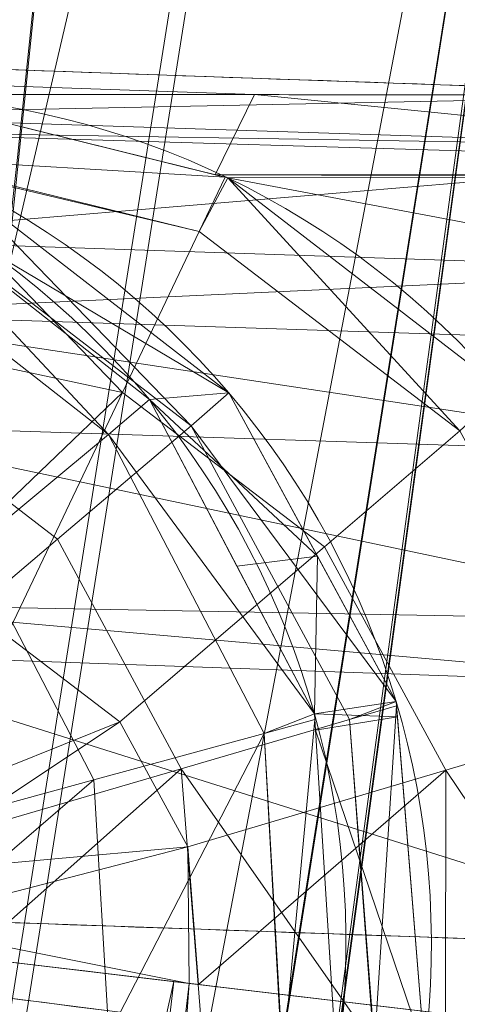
# Model space of a CAD drawing. Header units: millimetres. Extents: x -71 to 71, y -145 to 145.
# Tile 416 of 497: x -42.285 to -42.131, y 104.718 to 105.066. Entities that reach past the tile are written whole.
import ezdxf

# ---------------------------------------------------------------- set-up
doc = ezdxf.new("R2010")
doc.units = ezdxf.units.MM
doc.layers.add('1', color=7, linetype='CONTINUOUS')

msp = doc.modelspace()

# ---------------------------------------------------------------- linework, layer by layer
at = {"layer": '1', "color": 163, "linetype": 'Continuous', "lineweight": 13, "extrusion": (-0.02762178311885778, -3.56842888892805e-05, 0.9996184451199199)}
msp.add_arc((-104.7947120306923, -42.43374167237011, -3.004475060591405), 0.3, 81.45700164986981, 177.9251882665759, dxfattribs=at)
at = {"layer": '1', "color": 163, "linetype": 'Continuous', "lineweight": 13, "extrusion": (0.04373933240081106, -6.0330956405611e-05, 0.9990429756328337)}
msp.add_arc((104.6811121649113, 42.52796908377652, -2.212901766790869), 0.3, 262.8341973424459, 358.077188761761, dxfattribs=at)
at = {"layer": '1', "color": 163, "linetype": 'Continuous', "lineweight": 13, "extrusion": (0.0751280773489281, -7.342131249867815e-05, 0.9971738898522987)}
msp.add_arc((104.6982097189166, 42.42142122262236, -1.893019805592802), 0.3, 263.2761855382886, 358.0504822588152, dxfattribs=at)
at = {"layer": '1', "color": 163, "linetype": 'Continuous', "lineweight": 13, "extrusion": (-0.1473310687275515, -0.9890872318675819, 6.280224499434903e-05)}
msp.add_arc((-57.43789169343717, -4.16931211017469, -97.34005550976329), 0.3, 272.0226114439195, 1.565247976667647, dxfattribs=at)
at = {"layer": '1', "color": 163, "linetype": 'Continuous', "lineweight": 13, "extrusion": (-0.1262247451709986, -0.9920016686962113, 5.48675540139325e-05)}
msp.add_arc((-55.3209317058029, -0.3452302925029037, -98.5450945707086), 0.3, 357.512711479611, 87.98426773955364, dxfattribs=at)
at = {"layer": '1', "color": 163, "linetype": 'Continuous', "lineweight": 13, "extrusion": (-0.118377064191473, -0.9929687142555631, 5.64186304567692e-05)}
msp.add_arc((-54.44246924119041, 1.304956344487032, -98.99085944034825), 0.3, 272.0145533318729, 355.721106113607, dxfattribs=at)
at = {"layer": '1', "color": 163, "linetype": 'Continuous', "lineweight": 13}
for points, knots in [([(-37.255931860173, 118.086034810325, -16.0329830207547), (-37.309000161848, 117.814544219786, -16.0424298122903), (-37.4510698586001, 117.088691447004, -16.073078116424), (-37.68262541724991, 115.909657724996, -16.1460442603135), (-37.95066081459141, 114.550297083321, -16.2629158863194), (-38.2190603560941, 113.194132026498, -16.4115150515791), (-38.4876370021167, 111.841705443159, -16.5907976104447), (-38.75620371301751, 110.493560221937, -16.799719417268), (-39.0245982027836, 109.1500904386, -17.0371156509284), (-39.2926581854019, 107.811690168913, -17.3018214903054), (-39.5602482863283, 106.478604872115, -17.5925978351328), (-39.8272331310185, 105.151080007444, -17.9082055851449), (-40.18226096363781, 103.388603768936, -18.3604284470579), (-40.6239890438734, 101.199945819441, -18.9814254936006), (-41.15010171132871, 98.5965316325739, -19.8055945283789), (-41.6717598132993, 96.015131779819, -20.6987399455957), (-42.1886203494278, 93.4540962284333, -21.6511642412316), (-42.700463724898, 90.911223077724, -22.6535243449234), (-43.2071670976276, 88.383883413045, -23.6968428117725), (-43.7086811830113, 85.8691216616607, -24.7724874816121), (-44.2050079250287, 83.3637449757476, -25.8721245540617), (-44.6961807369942, 80.86441018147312, -26.9876298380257), (-45.1822524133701, 78.36762522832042, -28.1111098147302), (-45.6632757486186, 75.8698980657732, -29.2346709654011), (-46.1392747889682, 73.3677333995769, -30.3504106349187), (-46.61027358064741, 70.8576359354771, -31.4504261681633), (-47.07623563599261, 68.3362553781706, -32.5265702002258), (-47.537078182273, 65.8003921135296, -33.5704788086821), (-47.9926512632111, 63.24708556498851, -34.5734806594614), (-48.4427241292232, 60.6737068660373, -35.5265505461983), (-48.8869724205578, 58.07806315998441, -36.4202898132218), (-49.3249649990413, 55.4585272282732, -37.2449390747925), (-49.684288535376, 53.2549044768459, -37.8661869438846), (-49.9680088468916, 51.4795716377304, -38.3184881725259), (-50.1788301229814, 50.1419739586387, -38.6340860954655), (-50.3875827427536, 48.7983974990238, -38.9247765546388), (-50.5941525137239, 47.4491038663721, -39.1893145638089), (-50.7984252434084, 46.0943546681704, -39.4264551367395), (-51.0002746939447, 44.734563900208, -39.6350292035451), (-51.1995746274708, 43.3701455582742, -39.8138676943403), (-51.3961910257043, 42.0016703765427, -39.9619327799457), (-51.5899898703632, 40.6297090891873, -40.078186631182), (-51.7808347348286, 39.2549522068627, -40.1617330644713), (-51.9685903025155, 37.8781385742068, -40.2117576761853), (-52.0916125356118, 36.95942482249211, -40.2222932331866), (-52.1525651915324, 36.5, -40.2217613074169)], [0, 0, 0, 0, 0.00954094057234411, 0.0255160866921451, 0.0414912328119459, 0.057466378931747, 0.0734415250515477, 0.0894166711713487, 0.10539181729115, 0.12136696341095, 0.137342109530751, 0.153317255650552, 0.169292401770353, 0.201242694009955, 0.233192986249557, 0.265143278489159, 0.29709357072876, 0.329043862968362, 0.360994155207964, 0.392944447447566, 0.424894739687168, 0.45684503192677, 0.488795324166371, 0.520745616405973, 0.552695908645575, 0.584646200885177, 0.616596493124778, 0.64854678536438, 0.680497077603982, 0.712447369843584, 0.744397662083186, 0.776347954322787, 0.808298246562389, 0.82427339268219, 0.840248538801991, 0.856223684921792, 0.872198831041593, 0.888173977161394, 0.904149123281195, 0.920124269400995, 0.936099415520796, 0.952074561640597, 0.968049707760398, 0.984024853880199, 1, 1, 1, 1]), ([(-37.1742399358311, 118.086034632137, 15.9592939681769), (-37.1856192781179, 118.015882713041, 15.9563131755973), (-37.2161631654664, 117.827825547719, 15.9478847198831), (-37.2660102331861, 117.521968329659, 15.932269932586), (-37.34313740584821, 117.05073556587, 15.9045356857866), (-37.4400746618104, 116.462211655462, 15.8630204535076), (-37.5572085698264, 115.756965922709, 15.8023466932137), (-37.6751156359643, 115.052858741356, 15.73091784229), (-37.7937592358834, 114.350034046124, 15.6488607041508), (-37.9131027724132, 113.648635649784, 15.5563020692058), (-38.0331096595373, 112.948793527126, 15.4533925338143), (-38.1537433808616, 112.250637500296, 15.3402826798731), (-38.2749678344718, 111.554281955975, 15.217143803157), (-38.3967472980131, 110.859840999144, 15.0841471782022), (-38.5190467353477, 110.167412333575, 14.9414815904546), (-38.6418313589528, 109.477093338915, 14.7893356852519), (-38.8061466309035, 108.559587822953, 14.5741043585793), (-39.0125869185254, 107.418380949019, 14.2823779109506), (-39.26173729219, 106.058514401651, 13.8977135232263), (-39.5120742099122, 104.708594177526, 13.4802226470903), (-39.7633803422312, 103.368853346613, 13.0317093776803), (-40.0154568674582, 102.039403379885, 12.5539873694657), (-40.2681235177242, 100.720235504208, 12.0488850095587), (-40.52121853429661, 99.4112439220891, 11.5181935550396), (-40.7745980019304, 98.1122253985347, 10.9636877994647), (-41.0281344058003, 96.8228920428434, 10.3871070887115), (-41.36624436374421, 95.11621726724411, 9.59114636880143), (-41.7887479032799, 93.0051541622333, 8.54936981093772), (-42.2949124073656, 90.50354035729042, 7.23688787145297), (-42.7997903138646, 88.0289381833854, 5.87381059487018), (-43.3030657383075, 85.5762716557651, 4.47116578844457), (-43.8045203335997, 83.1401749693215, 3.03936567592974), (-44.3040026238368, 80.7150963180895, 1.58834462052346), (-44.8014000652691, 78.2953771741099, 0.127712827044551), (-45.2966142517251, 75.8753080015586, -1.33308100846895), (-45.7895373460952, 73.44917812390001, -2.78458719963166), (-46.2800293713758, 71.0113226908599, -4.21719202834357), (-46.7678940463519, 68.5561835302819, -5.62095565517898), (-47.2528537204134, 66.0783836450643, -6.985456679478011), (-47.7345222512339, 63.5728355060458, -8.299656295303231), (-48.1327334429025, 61.4578741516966, -9.34309434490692), (-48.4490452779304, 59.747703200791, -10.1405127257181), (-48.68504252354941, 58.4555601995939, -10.7182473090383), (-48.9196851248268, 57.1535430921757, -11.2739652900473), (-49.15283995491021, 55.8413654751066, -11.805922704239), (-49.3843588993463, 54.51882504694, -12.3123411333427), (-49.614079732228, 53.185818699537, -12.791425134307), (-49.8418232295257, 51.8423407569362, -13.2413424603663), (-50.06739627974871, 50.4885070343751, -13.6602745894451), (-50.2905909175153, 49.12455610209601, -14.0464134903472), (-50.511185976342, 47.7508594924, -14.3979884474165), (-50.6926549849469, 46.5984156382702, -14.6607386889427), (-50.8362931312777, 45.6721678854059, -14.8519889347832), (-50.9432222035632, 44.9754345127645, -14.9857625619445), (-51.0493207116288, 44.2767524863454, -15.1096830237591), (-51.1545573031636, 43.5762374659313, -15.2235787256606), (-51.2589006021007, 42.8740052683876, -15.3272780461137), (-51.3623194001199, 42.1701873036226, -15.4206301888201), (-51.4647824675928, 41.4649151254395, -15.5034843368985), (-51.5662592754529, 40.7583342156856, -15.575713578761), (-51.6667192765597, 40.050590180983, -15.6371909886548), (-51.7495641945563, 39.4599653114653, -15.6793786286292), (-51.8153024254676, 38.9870412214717, -15.7076524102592), (-51.8643338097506, 38.6321568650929, -15.7261106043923), (-51.9130894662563, 38.2771020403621, -15.7418126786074), (-51.9615659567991, 37.9218975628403, -15.7547496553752), (-52.0097598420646, 37.5665642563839, -15.7649125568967), (-52.0576679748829, 37.2111236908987, -15.7722961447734), (-52.1052872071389, 36.8555974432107, -15.7768951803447), (-52.13683866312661, 36.6185372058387, -15.7781013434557), (-52.1525651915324, 36.5, -15.7782385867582)], [0, 0, 0, 0, 0.00237380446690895, 0.00636430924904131, 0.0103548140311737, 0.0183358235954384, 0.0263168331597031, 0.0342978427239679, 0.0422788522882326, 0.0502598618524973, 0.058240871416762, 0.0662218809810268, 0.0742028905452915, 0.0821839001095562, 0.090164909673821, 0.0981459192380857, 0.10612692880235, 0.12208894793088, 0.138050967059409, 0.154012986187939, 0.169975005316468, 0.185937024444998, 0.201899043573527, 0.217861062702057, 0.233823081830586, 0.249785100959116, 0.265747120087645, 0.297671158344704, 0.329595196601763, 0.361519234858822, 0.393443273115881, 0.42536731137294, 0.457291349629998, 0.489215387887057, 0.521139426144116, 0.553063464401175, 0.584987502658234, 0.616911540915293, 0.648835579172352, 0.680759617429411, 0.71268365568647, 0.728645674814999, 0.744607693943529, 0.760569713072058, 0.776531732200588, 0.792493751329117, 0.808455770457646, 0.824417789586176, 0.840379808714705, 0.856341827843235, 0.872303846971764, 0.888265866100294, 0.896246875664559, 0.904227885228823, 0.912208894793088, 0.920189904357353, 0.928170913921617, 0.936151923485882, 0.944132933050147, 0.952113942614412, 0.960094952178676, 0.968075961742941, 0.972066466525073, 0.976056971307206, 0.980047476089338, 0.984037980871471, 0.988028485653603, 0.992018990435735, 0.996009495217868, 1, 1, 1, 1]), ([(-42.2566845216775, 105.563300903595, -5.52585062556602), (-42.302466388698, 105.277853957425, -5.52582540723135), (-42.3481784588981, 104.992395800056, -5.525800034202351), (-42.4394067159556, 104.421448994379, -5.52574915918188), (-42.4849229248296, 104.135960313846, -5.52572365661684), (-42.5901505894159, 103.474088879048, -5.525664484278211), (-42.6497699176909, 103.097691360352, -5.52563080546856), (-42.7091182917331, 102.721230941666, -5.5255970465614), (-42.709121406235, 102.721211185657, -5.52559704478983), (-42.7091245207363, 102.721191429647, -5.525597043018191)], [0, 0, 0, 0, 0.30136067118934, 0.30136067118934, 0.602720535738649, 0.602720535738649, 0.999979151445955, 0.999979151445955, 1, 1, 1, 1]), ([(-42.2289395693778, 105.563190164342, 5.50874685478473), (-42.2289416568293, 105.563170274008, 5.508746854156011), (-42.22894373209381, 105.563150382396, 5.50874685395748), (-42.2619837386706, 105.248327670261, 5.508736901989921), (-42.2947326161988, 104.933494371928, 5.508726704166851), (-42.3588684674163, 104.311203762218, 5.50870623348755), (-42.3902693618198, 104.003747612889, 5.5086959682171), (-42.452488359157, 103.388795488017, 5.508675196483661), (-42.48330644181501, 103.081299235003, 5.50866469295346), (-42.5138312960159, 102.77375391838, 5.508654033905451), (-42.5138332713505, 102.773734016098, 5.50865403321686), (-42.513835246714, 102.773714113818, 5.50865403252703)], [0, 0, 0, 0, 2.13980780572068e-05, 2.13980780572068e-05, 0.338679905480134, 0.338679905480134, 0.669339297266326, 0.669339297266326, 0.99997860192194, 0.99997860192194, 1, 1, 1, 1]), ([(-42.4235338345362, 102.676143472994, -5.81237459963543), (-42.3642389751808, 103.052485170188, -5.8116374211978), (-42.3046728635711, 103.428784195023, -5.81090233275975), (-42.1995427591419, 104.090488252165, -5.80961525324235), (-42.1540697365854, 104.375907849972, -5.80906190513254), (-42.06292791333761, 104.946735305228, -5.80795983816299), (-42.0172591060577, 105.232143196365, -5.80741111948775), (-41.9715218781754, 105.51754011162, -5.8068651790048)], [0, 0, 0, 0, 0.397255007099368, 0.397255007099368, 0.698617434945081, 0.698617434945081, 1, 1, 1, 1]), ([(-42.0336185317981, 105.039210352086, 4.17517966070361), (-42.0652258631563, 105.040319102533, 4.176287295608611), (-42.0968331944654, 105.041427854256, 4.17739493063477), (-42.2166394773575, 105.045630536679, 4.18159337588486), (-42.3048384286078, 105.048724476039, 4.1846841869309), (-42.3930373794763, 105.051818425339, 4.18777499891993)], [0, 0, 0, 0, 0.263820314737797, 0.263820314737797, 1, 1, 1, 1]), ([(-42.330942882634, 105.039455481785, 1.29860468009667), (-42.3283218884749, 105.039452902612, 1.33338616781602), (-42.32566610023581, 105.039450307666, 1.36816505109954), (-42.296309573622, 105.039421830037, 1.74760255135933), (-42.2662266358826, 105.039394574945, 2.09201672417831), (-42.19921375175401, 105.039337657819, 2.780064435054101), (-42.1622808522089, 105.039307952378, 3.123732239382), (-42.0941100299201, 105.039255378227, 3.70324299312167), (-42.0646827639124, 105.039233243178, 3.93932199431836), (-42.0336185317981, 105.039210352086, 4.17517966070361)], [0, 0, 0, 0, 0.0361782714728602, 0.0361782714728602, 0.394753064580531, 0.394753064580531, 0.75324577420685, 0.75324577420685, 1, 1, 1, 1]), ([(-42.3755098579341, 104.750279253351, 4.48832830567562), (-42.2931534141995, 104.74739031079, 4.485441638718), (-42.2107969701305, 104.744501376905, 4.48255497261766), (-42.0968331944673, 104.740503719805, 4.47856044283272), (-42.0652258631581, 104.739394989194, 4.47745257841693), (-42.0336185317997, 104.738286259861, 4.47634471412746)], [0, 0, 0, 0, 0.722654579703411, 0.722654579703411, 1, 1, 1, 1]), ([(-42.0336185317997, 104.738286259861, 4.47634471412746), (-42.0400984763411, 104.677741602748, 4.476346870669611), (-42.0465682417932, 104.617195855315, 4.47634903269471), (-42.0847235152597, 104.259555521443, 4.47636183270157), (-42.1161722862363, 103.962435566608, 4.47637258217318), (-42.1785568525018, 103.368162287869, 4.47639423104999), (-42.2094926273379, 103.071008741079, 4.47640512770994), (-42.2401681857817, 102.773808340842, 4.47641611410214), (-42.2401702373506, 102.773788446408, 4.47641611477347), (-42.2401722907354, 102.773768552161, 4.47641611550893)], [0, 0, 0, 0, 0.0924754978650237, 0.0924754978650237, 0.546237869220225, 0.546237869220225, 0.999969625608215, 0.999969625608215, 1, 1, 1, 1])]:
    msp.add_open_spline(points, degree=3, knots=knots, dxfattribs=at)
for points in [[(-39.2395593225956, 108.1656292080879, -18.05200055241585), (-41.42094403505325, 97.25620597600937, -20.27230337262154), (-42.80874505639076, 97.49703854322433, -12.51550577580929)], [(-42.80874505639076, 97.49703854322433, -12.51550577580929), (-41.17066040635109, 107.8914180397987, -9.442209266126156), (-39.2395593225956, 108.1656292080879, -18.05200055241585)], [(-41.60626232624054, 107.8418046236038, -5.696287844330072), (-41.17066040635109, 107.8914180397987, -9.442209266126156), (-42.80874505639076, 97.49703854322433, -12.51550577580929)], [(-42.80874505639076, 97.49703854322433, -12.51550577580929), (-41.63988679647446, 107.6760962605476, -5.603813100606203), (-41.60626232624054, 107.8418046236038, -5.696287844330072)], [(-41.68893024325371, 107.4810996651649, -5.349542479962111), (-41.63988679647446, 107.6760962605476, -5.603813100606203), (-42.80874505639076, 97.49703854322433, -12.51550577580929)], [(-41.68893024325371, 107.4810996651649, -5.349542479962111), (-42.80874505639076, 97.49703854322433, -12.51550577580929), (-41.9248566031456, 105.8328077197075, -5.746609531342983)], [(-41.97152331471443, 105.5175364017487, -5.80686517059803), (-41.9248566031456, 105.8328077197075, -5.746609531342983), (-42.80874505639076, 97.49703854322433, -12.51550577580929)], [(-42.38175228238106, 104.0863618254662, 5.508698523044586), (-42.23756864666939, 105.4809242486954, 5.508744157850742), (-42.32487082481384, 105.5732592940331, 5.488315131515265)], [(-42.71916300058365, 105.5632084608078, -5.509700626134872), (-42.2566831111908, 105.563297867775, -5.525850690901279), (-42.4838550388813, 104.1423976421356, -5.525724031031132), (-42.9401732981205, 104.1423082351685, -5.509789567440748)], [(-42.4838550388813, 104.1423976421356, -5.525724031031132), (-42.2566831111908, 105.563297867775, -5.525850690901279), (-42.15642064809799, 105.5472195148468, -5.548498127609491)], [(-42.23756864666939, 105.4809242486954, 5.508744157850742), (-42.38175228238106, 104.0863618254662, 5.508698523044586), (-41.84607416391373, 104.1687205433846, 5.527114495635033), (-41.70487076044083, 105.5632531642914, 5.52704744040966)], [(-42.15642064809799, 105.5472195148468, -5.548498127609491), (-42.60767623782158, 102.7051955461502, -5.548760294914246), (-42.4838550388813, 104.1423976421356, -5.525724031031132)], [(-42.60192066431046, 102.7042865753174, -5.550073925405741), (-42.60767623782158, 102.7051955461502, -5.548760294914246), (-42.15642064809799, 105.5472195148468, -5.548498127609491), (-42.1508364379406, 105.5463254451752, -5.549758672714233)], [(-42.60192066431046, 102.7042865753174, -5.550073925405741), (-42.1508364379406, 105.5463254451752, -5.549758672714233), (-42.0617051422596, 105.5320203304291, -5.609891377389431)], [(-42.0617051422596, 105.5320203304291, -5.609891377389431), (-42.51203685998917, 102.690115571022, -5.611639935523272), (-42.60192066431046, 102.7042865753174, -5.550073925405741)], [(-42.51090064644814, 102.6899367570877, -5.612416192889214), (-42.51203685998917, 102.690115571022, -5.611639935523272), (-42.0617051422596, 105.5320203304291, -5.609891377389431)], [(-42.0617051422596, 105.5320203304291, -5.609891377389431), (-42.44858399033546, 102.6801019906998, -5.704050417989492), (-42.51090064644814, 102.6899367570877, -5.612416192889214)], [(-42.44858399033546, 102.6801019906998, -5.704050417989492), (-42.0617051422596, 105.5320203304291, -5.609891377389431), (-42.06058010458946, 105.5318415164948, -5.610649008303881)], [(-42.06058010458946, 105.5318415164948, -5.610649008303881), (-42.44783893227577, 102.6799827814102, -5.707261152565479), (-42.44858399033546, 102.6801019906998, -5.704050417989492)], [(-42.44783893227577, 102.6799827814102, -5.707261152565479), (-42.06058010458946, 105.5318415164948, -5.610649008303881), (-41.99801385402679, 105.5217981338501, -5.700359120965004)], [(-41.99801385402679, 105.5217981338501, -5.700359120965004), (-41.99725389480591, 105.5216789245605, -5.703416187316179), (-42.44783893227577, 102.6799827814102, -5.707261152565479)], [(-42.19846799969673, 104.096993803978, -5.8096032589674), (-42.44783893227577, 102.6799827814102, -5.707261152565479), (-41.99725389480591, 105.5216789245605, -5.703416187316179)], [(-41.99725389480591, 105.5216789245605, -5.703416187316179), (-41.97152331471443, 105.5175364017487, -5.80686517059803), (-42.19846799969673, 104.096993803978, -5.8096032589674)], [(-42.19846799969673, 104.096993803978, -5.8096032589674), (-41.97152331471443, 105.5175364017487, -5.80686517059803), (-42.80874505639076, 97.49703854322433, -12.51550577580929)], [(-42.20231994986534, 105.0393432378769, 2.738958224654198), (-42.03362017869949, 105.0392091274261, 4.17517963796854), (-42.3930361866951, 105.0518155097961, 4.18777484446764), (-42.55867004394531, 105.0517857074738, 2.739053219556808)], [(-42.375598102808, 105.0321906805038, 4.279395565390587), (-42.3930361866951, 105.0518155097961, 4.18777484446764), (-42.03362017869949, 105.0392091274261, 4.17517963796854)], [(-42.55867004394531, 105.0517857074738, 2.739053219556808), (-42.68357530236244, 105.0517410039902, 1.286240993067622), (-42.33094304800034, 105.0394549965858, 1.298604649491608), (-42.20231994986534, 105.0393432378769, 2.738958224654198)], [(-42.03362017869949, 105.0392091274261, 4.17517963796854), (-42.03101620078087, 105.0210669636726, 4.26757987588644), (-42.375598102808, 105.0321906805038, 4.279395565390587)], [(-42.21267253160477, 105.0102114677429, 1.289691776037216), (-42.33094304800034, 105.0394549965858, 1.298604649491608), (-42.32784360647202, 105.0169989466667, 1.187899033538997)], [(-42.20231994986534, 105.0393432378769, 2.738958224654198), (-42.33094304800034, 105.0394549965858, 1.298604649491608), (-42.2162264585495, 105.0110906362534, 1.289959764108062)], [(-42.20231994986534, 105.0393432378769, 2.738958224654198), (-42.2162264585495, 105.0110906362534, 1.289959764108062), (-41.92031174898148, 105.0112023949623, 4.160256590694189)], [(-41.92031174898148, 105.0112023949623, 4.160256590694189), (-42.03362017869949, 105.0392091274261, 4.17517963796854), (-42.20231994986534, 105.0393432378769, 2.738958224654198)], [(-42.37071052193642, 105.0266921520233, 4.305068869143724), (-42.375598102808, 105.0321906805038, 4.279395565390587), (-42.03101620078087, 105.0210669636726, 4.26757987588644)], [(-42.37071052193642, 105.0266921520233, 4.305068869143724), (-42.03101620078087, 105.0210669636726, 4.26757987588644), (-42.03037172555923, 105.0165668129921, 4.290499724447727)], [(-42.36435890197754, 104.9885600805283, 4.360503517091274), (-42.37071052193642, 105.0266921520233, 4.305068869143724), (-42.03037172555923, 105.0165668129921, 4.290499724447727)], [(-42.03037172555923, 105.0165668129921, 4.290499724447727), (-42.02968627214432, 104.9773991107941, 4.349250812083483), (-42.36435890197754, 104.9885600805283, 4.360503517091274)], [(-42.2218069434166, 104.9911007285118, 1.187744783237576), (-42.32784360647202, 105.0169989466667, 1.187899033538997), (-42.32773184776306, 105.0161868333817, 1.183898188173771)], [(-42.32784360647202, 105.0169989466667, 1.187899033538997), (-42.2218069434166, 104.9911007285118, 1.187744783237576), (-42.21267253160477, 105.0102114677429, 1.289691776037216)], [(-42.32773184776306, 105.0161868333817, 1.183898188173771), (-42.32660308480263, 104.9507930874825, 1.086781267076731), (-42.24882647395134, 104.9342900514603, 1.090711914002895)], [(-42.24882647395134, 104.9342900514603, 1.090711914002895), (-42.2218069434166, 104.9911007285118, 1.187744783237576), (-42.32773184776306, 105.0161868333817, 1.183898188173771)], [(-42.21168532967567, 105.0099655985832, 1.289617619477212), (-42.21267253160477, 105.0102114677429, 1.289691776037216), (-42.2218069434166, 104.9911007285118, 1.187744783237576)], [(-41.91591218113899, 105.0101146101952, 4.159677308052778), (-41.92031174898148, 105.0112023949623, 4.160256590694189), (-42.2162264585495, 105.0110906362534, 1.289959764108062)], [(-41.91591218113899, 105.0101146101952, 4.159677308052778), (-42.2162264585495, 105.0110906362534, 1.289959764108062), (-42.21168532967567, 105.0099655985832, 1.289617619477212)], [(-42.33789443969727, 105.0093024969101, -4.171767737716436), (-42.34740510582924, 104.9927398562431, -4.280692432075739), (-42.25380718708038, 104.9194261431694, -4.280692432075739)], [(-42.33789443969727, 105.0093024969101, -4.171767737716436), (-42.21130907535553, 104.9340963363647, -0.360621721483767), (-42.30912402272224, 105.0098165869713, -0.356334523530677)], [(-42.25380718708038, 104.9194261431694, -4.280692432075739), (-42.23939403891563, 104.9318239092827, -4.169048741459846), (-42.33789443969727, 105.0093024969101, -4.171767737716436)], [(-42.33789443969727, 105.0093024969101, -4.171767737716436), (-42.23939403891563, 104.9318239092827, -4.169048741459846), (-42.21130907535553, 104.9340963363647, -0.360621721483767)], [(-42.22465679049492, 104.9225404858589, -0.2487870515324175), (-42.31802746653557, 104.9943864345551, -0.2487870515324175), (-42.30912402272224, 105.0098165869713, -0.356334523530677)], [(-42.30912402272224, 105.0098165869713, -0.356334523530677), (-42.21130907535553, 104.9340963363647, -0.360621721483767), (-42.22465679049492, 104.9225404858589, -0.2487870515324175)], [(-42.21168532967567, 105.0099655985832, 1.289617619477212), (-42.2218069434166, 104.9911007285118, 1.187744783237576), (-42.12984442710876, 104.9206852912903, 1.187744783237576)], [(-42.21168532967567, 105.0099655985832, 1.289617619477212), (-41.8194867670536, 104.9360707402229, 4.146972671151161), (-41.91591218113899, 105.0101146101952, 4.159677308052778)], [(-42.12984442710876, 104.9206852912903, 1.187744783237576), (-42.11429879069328, 104.9349009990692, 1.2822748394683), (-42.21168532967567, 105.0099655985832, 1.289617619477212)], [(-42.21168532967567, 105.0099655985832, 1.289617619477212), (-42.11429879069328, 104.9349009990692, 1.2822748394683), (-41.8194867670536, 104.9360707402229, 4.146972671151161)], [(-42.31802746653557, 104.9943864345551, -0.2487870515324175), (-42.22465679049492, 104.9225404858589, -0.2487870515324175), (-42.27178171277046, 104.8824712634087, -0.147024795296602), (-42.34468564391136, 104.9385666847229, -0.147024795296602)], [(-42.37455129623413, 104.9367189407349, -4.380804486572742), (-42.30169206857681, 104.879654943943, -4.380804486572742), (-42.25380718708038, 104.9194261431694, -4.280692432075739), (-42.34740510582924, 104.9927398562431, -4.280692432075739)], [(-42.24882647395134, 104.9342900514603, 1.090711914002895), (-42.17764362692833, 104.8797816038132, 1.090711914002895), (-42.12984442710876, 104.9206852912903, 1.187744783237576), (-42.2218069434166, 104.9911007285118, 1.187744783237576)], [(-42.35995933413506, 104.962132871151, 4.39892103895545), (-42.36435890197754, 104.9885600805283, 4.360503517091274), (-42.02968627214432, 104.9773991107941, 4.349250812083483)], [(-42.02968627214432, 104.9773991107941, 4.349250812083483), (-42.02922806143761, 104.9513518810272, 4.388316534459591), (-42.35995933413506, 104.962132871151, 4.39892103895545)], [(-42.02968627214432, 104.9123108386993, 4.414391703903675), (-42.3605740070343, 104.9231290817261, 4.424769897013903), (-42.35995933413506, 104.962132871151, 4.39892103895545)], [(-42.35995933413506, 104.962132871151, 4.39892103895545), (-42.02922806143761, 104.9513518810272, 4.388316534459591), (-42.02968627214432, 104.9123108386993, 4.414391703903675)], [(-42.24882647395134, 104.9342900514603, 1.090711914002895), (-42.32660308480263, 104.9507930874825, 1.086781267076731), (-42.32766851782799, 104.8587486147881, 1.025706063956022)], [(-42.34468564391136, 104.9385666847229, -0.147024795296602), (-42.27178171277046, 104.8824712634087, -0.147024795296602), (-42.34535619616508, 104.8199087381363, -0.07734762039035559), (-42.38630458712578, 104.8514172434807, -0.07734762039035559)], [(-42.32766851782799, 104.8587486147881, 1.025706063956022), (-42.2896072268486, 104.8485562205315, 1.024683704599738), (-42.24882647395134, 104.9342900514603, 1.090711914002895)], [(-42.2896072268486, 104.8485562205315, 1.024683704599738), (-42.24977642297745, 104.8180535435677, 1.024683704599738), (-42.17764362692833, 104.8797816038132, 1.090711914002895), (-42.24882647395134, 104.9342900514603, 1.090711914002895)], [(-42.18012467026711, 104.8765331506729, -0.3619904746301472), (-42.21130907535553, 104.9340963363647, -0.360621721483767), (-42.23939403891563, 104.9318239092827, -4.169048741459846)], [(-42.22465679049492, 104.9225404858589, -0.2487870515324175), (-42.21130907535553, 104.9340963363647, -0.360621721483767), (-42.15235635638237, 104.8252880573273, -0.3632091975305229)], [(-42.18113794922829, 104.8208549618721, -4.167443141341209), (-42.23939403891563, 104.9318239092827, -4.169048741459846), (-42.25380718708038, 104.9194261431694, -4.280692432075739)], [(-42.23939403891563, 104.9318239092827, -4.169048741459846), (-42.20853000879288, 104.8730313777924, -4.168197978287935), (-42.18012467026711, 104.8765331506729, -0.3619904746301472)], [(-42.03037172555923, 104.8535853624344, 4.453607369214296), (-42.36157611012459, 104.8596724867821, 4.466832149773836), (-42.3605740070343, 104.9231290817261, 4.424769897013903)], [(-42.3605740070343, 104.9231290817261, 4.424769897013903), (-42.02968627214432, 104.9123108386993, 4.414391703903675), (-42.03037172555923, 104.8535853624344, 4.453607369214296)], [(-42.22465679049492, 104.9225404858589, -0.2487870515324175), (-42.1687550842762, 104.8188358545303, -0.2487870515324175), (-42.22813621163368, 104.8014983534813, -0.147024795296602), (-42.27178171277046, 104.8824712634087, -0.147024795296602)], [(-42.15235635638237, 104.8252880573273, -0.3632091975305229), (-42.1687550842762, 104.8188358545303, -0.2487870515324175), (-42.22465679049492, 104.9225404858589, -0.2487870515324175)], [(-42.17764362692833, 104.8797816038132, 1.090711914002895), (-42.13479161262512, 104.8010289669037, 1.090711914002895), (-42.07448661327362, 104.8189476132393, 1.187744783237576), (-42.12984442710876, 104.9206852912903, 1.187744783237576)], [(-42.30169206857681, 104.879654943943, -4.380804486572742), (-42.25896298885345, 104.7975644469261, -4.380804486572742), (-42.19891503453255, 104.8139631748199, -4.280692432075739), (-42.25380718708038, 104.9194261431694, -4.280692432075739)], [(-42.25380718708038, 104.9194261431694, -4.280692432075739), (-42.19891503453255, 104.8139631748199, -4.280692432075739), (-42.18113794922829, 104.8208549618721, -4.167443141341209)], [(-42.27178171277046, 104.8824712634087, -0.147024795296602), (-42.22813621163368, 104.8014983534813, -0.147024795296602), (-42.32084378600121, 104.7744303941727, -0.07734762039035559), (-42.34535619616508, 104.8199087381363, -0.07734762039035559)], [(-42.37554967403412, 104.818306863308, -4.449202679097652), (-42.35158488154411, 104.7722548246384, -4.449202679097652), (-42.25896298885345, 104.7975644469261, -4.380804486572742), (-42.30169206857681, 104.879654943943, -4.380804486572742)], [(-42.24977642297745, 104.8180535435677, 1.024683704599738), (-42.22579672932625, 104.7739908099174, 1.024683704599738), (-42.13479161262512, 104.8010289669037, 1.090711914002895), (-42.17764362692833, 104.8797816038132, 1.090711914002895)], [(-42.18012467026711, 104.8765331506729, -0.3619904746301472), (-42.20853000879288, 104.8730313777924, -4.168197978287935), (-42.18113794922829, 104.8208549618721, -4.167443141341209)], [(-42.15235635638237, 104.8252880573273, -0.3632091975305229), (-42.18012467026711, 104.8765331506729, -0.3619904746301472), (-42.18113794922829, 104.8208549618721, -4.167443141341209)], [(-42.03101620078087, 104.8306748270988, 4.458126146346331), (-42.36377403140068, 104.8424318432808, 4.470220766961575), (-42.36157611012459, 104.8596724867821, 4.466832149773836)], [(-42.03037172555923, 104.8535853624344, 4.453607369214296), (-42.03101620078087, 104.8306748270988, 4.458126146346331), (-42.36157611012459, 104.8596724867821, 4.466832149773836)], [(-42.24977642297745, 104.8180535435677, 1.024683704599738), (-42.2896072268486, 104.8485562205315, 1.024683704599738), (-42.32944175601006, 104.7860682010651, 1.004110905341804)], [(-42.03362017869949, 104.738287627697, 4.476344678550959), (-42.37550869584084, 104.7502756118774, 4.488328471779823), (-42.36377403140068, 104.8424318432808, 4.470220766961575)], [(-42.36377403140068, 104.8424318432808, 4.470220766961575), (-42.03101620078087, 104.8306748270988, 4.458126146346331), (-42.03362017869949, 104.738287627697, 4.476344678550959)], [(-42.15190932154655, 104.8197895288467, -0.3632291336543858), (-42.15235635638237, 104.8252880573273, -0.3632091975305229), (-42.18113794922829, 104.8208549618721, -4.167443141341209)], [(-42.15235635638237, 104.8252880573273, -0.3632091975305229), (-42.15222969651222, 104.8237234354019, -0.363214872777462), (-42.1687550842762, 104.8188358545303, -0.2487870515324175)], [(-42.15998575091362, 104.7041714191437, -0.2488312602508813), (-42.1687550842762, 104.8188358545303, -0.2487870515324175), (-42.15222969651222, 104.8237234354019, -0.363214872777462)], [(-42.15222969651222, 104.8237234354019, -0.363214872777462), (-42.14230924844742, 104.7019138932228, -0.3636565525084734), (-42.15998575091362, 104.7041714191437, -0.2488312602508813)], [(-42.19891503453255, 104.8139631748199, -4.280692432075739), (-42.18101873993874, 104.8189401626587, -4.167439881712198), (-42.18113794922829, 104.8208549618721, -4.167443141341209)], [(-42.18113794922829, 104.8208549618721, -4.167443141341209), (-42.18078032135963, 104.8151329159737, -4.167433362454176), (-42.15190932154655, 104.8197895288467, -0.3632291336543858)], [(-42.14230924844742, 104.7019138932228, -0.3636565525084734), (-42.15190932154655, 104.8197895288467, -0.3632291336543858), (-42.18078032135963, 104.8151329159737, -4.167433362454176)], [(-42.22579672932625, 104.7739908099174, 1.024683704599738), (-42.24977642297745, 104.8180535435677, 1.024683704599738), (-42.33011975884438, 104.7645658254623, 1.002057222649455)], [(-42.32944175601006, 104.7860682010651, 1.004110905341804), (-42.33011975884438, 104.7645658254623, 1.002057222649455), (-42.24977642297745, 104.8180535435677, 1.024683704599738)], [(-42.22813621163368, 104.8014983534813, -0.147024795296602), (-42.1687550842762, 104.8188358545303, -0.2487870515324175), (-42.16020926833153, 104.7042012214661, -0.2473888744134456)], [(-42.18101873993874, 104.8189401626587, -4.167439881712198), (-42.19891503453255, 104.8139631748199, -4.280692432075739), (-42.19232499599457, 104.6985760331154, -4.280645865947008)], [(-42.19232499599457, 104.6985760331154, -4.280645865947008), (-42.17329248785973, 104.6957522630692, -4.167230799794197), (-42.18101873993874, 104.8189401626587, -4.167439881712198)], [(-42.1687550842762, 104.8188358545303, -0.2487870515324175), (-42.15998575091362, 104.7041714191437, -0.2488312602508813), (-42.16020926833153, 104.7042012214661, -0.2473888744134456)], [(-42.07188636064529, 104.7075018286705, 1.171611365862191), (-42.07448661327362, 104.8189476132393, 1.187744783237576), (-42.13479161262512, 104.8010289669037, 1.090711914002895)], [(-42.19891503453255, 104.8139631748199, -4.280692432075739), (-42.25896298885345, 104.7975644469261, -4.380804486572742), (-42.25362837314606, 104.7077029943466, -4.380812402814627)], [(-42.25362837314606, 104.7077029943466, -4.380812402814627), (-42.19255968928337, 104.6986132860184, -4.282057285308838), (-42.19891503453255, 104.8139631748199, -4.280692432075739)], [(-42.19255968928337, 104.6986132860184, -4.282057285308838), (-42.19232499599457, 104.6985760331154, -4.280645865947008), (-42.19891503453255, 104.8139631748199, -4.280692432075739)], [(-42.18078032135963, 104.8151329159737, -4.167433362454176), (-42.17329248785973, 104.6957522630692, -4.167230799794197), (-42.14230924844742, 104.7019138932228, -0.3636565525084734)], [(-42.31558367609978, 104.7239825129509, -0.07793971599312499), (-42.32084378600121, 104.7744303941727, -0.07734762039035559), (-42.22813621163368, 104.8014983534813, -0.147024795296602)], [(-42.22813621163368, 104.8014983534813, -0.147024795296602), (-42.22108796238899, 104.7119498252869, -0.1470028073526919), (-42.31558367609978, 104.7239825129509, -0.07793971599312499)], [(-42.16020926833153, 104.7042012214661, -0.2473888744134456), (-42.22108796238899, 104.7119498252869, -0.1470028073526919), (-42.22813621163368, 104.8014983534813, -0.147024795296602)], [(-42.13479161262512, 104.8010289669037, 1.090711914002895), (-42.22579672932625, 104.7739908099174, 1.024683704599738), (-42.2220341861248, 104.7253906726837, 1.025268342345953)], [(-42.2220341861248, 104.7253906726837, 1.025268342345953), (-42.13497787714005, 104.7150194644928, 1.083089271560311), (-42.13479161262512, 104.8010289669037, 1.090711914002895)], [(-42.13479161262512, 104.8010289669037, 1.090711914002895), (-42.13497787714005, 104.7150194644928, 1.083089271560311), (-42.07188636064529, 104.7075018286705, 1.171611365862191)], [(-42.25896298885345, 104.7975644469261, -4.380804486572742), (-42.35158488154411, 104.7722548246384, -4.449202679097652), (-42.34729334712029, 104.7216504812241, -4.448612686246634)], [(-42.34729334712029, 104.7216504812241, -4.448612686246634), (-42.25362837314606, 104.7077029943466, -4.380812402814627), (-42.25896298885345, 104.7975644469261, -4.380804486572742)], [(-42.22530126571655, 104.7257781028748, 1.023099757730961), (-42.22579672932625, 104.7739908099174, 1.024683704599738), (-42.33067855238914, 104.7468259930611, 1.000364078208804)], [(-42.33011975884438, 104.7645658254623, 1.002057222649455), (-42.33067855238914, 104.7468259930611, 1.000364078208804), (-42.22579672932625, 104.7739908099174, 1.024683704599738)], [(-42.22530126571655, 104.7257781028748, 1.023099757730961), (-42.2220341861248, 104.7253906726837, 1.025268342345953), (-42.22579672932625, 104.7739908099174, 1.024683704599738)], [(-42.13655367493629, 103.7680730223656, 4.476379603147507), (-42.4775555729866, 103.768028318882, 4.48828749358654), (-42.37550869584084, 104.7502756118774, 4.488328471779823), (-42.03362017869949, 104.738287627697, 4.476344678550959)], [(-42.33067855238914, 104.7468259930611, 1.000364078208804), (-42.33094304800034, 104.7383770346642, 0.9995568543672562), (-42.22530126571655, 104.7257781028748, 1.023099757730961)], [(-42.23081097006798, 104.7264412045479, 1.02187180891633), (-42.33094304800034, 104.7383770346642, 0.9995568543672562), (-42.44730621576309, 103.7561744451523, 0.999613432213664)], [(-42.13782027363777, 103.7561222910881, 4.476380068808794), (-42.03362017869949, 104.738287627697, 4.476344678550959), (-41.92071035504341, 104.7262027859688, 4.448154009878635)], [(-42.46252775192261, 102.7622297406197, 1.021741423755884), (-42.23081097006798, 104.7264412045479, 1.02187180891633), (-42.44730621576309, 103.7561744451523, 0.999613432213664)], [(-42.22530126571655, 104.7257781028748, 1.023099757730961), (-42.23081097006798, 104.7264412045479, 1.02187180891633), (-42.46252775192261, 102.7622297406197, 1.021741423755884), (-42.45709255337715, 102.7615964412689, 1.022945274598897)], [(-42.22530126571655, 104.7257781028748, 1.023099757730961), (-42.45709255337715, 102.7615964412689, 1.022945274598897), (-42.36821085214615, 102.7512848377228, 1.081511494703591)], [(-42.36821085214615, 102.7512848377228, 1.081511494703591), (-42.13609918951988, 104.7151535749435, 1.082343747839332), (-42.22530126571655, 104.7257781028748, 1.023099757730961)], [(-41.92071035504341, 104.7262027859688, 4.448154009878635), (-42.12677851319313, 102.7620658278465, 4.448000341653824), (-42.13782027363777, 103.7561222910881, 4.476380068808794)], [(-42.56869107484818, 102.7069389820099, -0.07815197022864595), (-42.31558367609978, 104.7239825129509, -0.07793971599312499), (-42.22108796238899, 104.7119498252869, -0.1470028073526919)], [(-42.55429282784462, 102.6913598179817, -4.382900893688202), (-42.25479811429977, 104.7078743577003, -4.381659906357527), (-42.34729334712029, 104.7216504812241, -4.448612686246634)]]:
    msp.add_3dface(points, dxfattribs=at)

doc.saveas('drawing.dxf')
